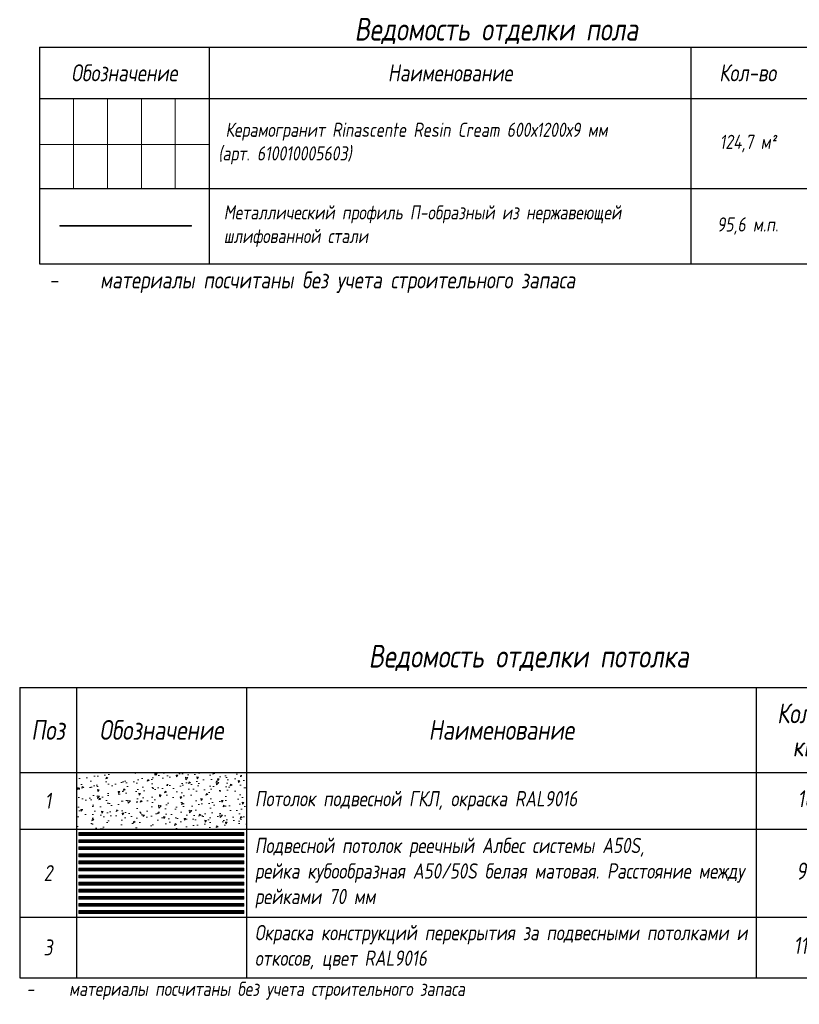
# Model space of a CAD drawing. Header units: millimetres. Extents: x -535184 to 178656, y -69521 to 68256.
# Tile 451 of 460: x 118117 to 131876, y -44280 to -26909. Entities that reach past the tile are written whole.
import ezdxf

# ---------------------------------------------------------------- set-up
doc = ezdxf.new("R2010")
doc.units = ezdxf.units.MM
doc.layers.add('_0', color=7, linetype='Continuous', lineweight=13)
doc.layers.add('pot sh', color=183, linetype='Continuous', lineweight=15)
doc.layers.add('pol', color=7, linetype='Continuous', lineweight=15, true_color=0x738991)
doc.styles.add('fl_iso paper', font='isocpeur.ttf', dxfattribs={"width": 0.8, "oblique": 10})
doc.styles.add('RomanS', font='isocpeur.ttf', dxfattribs={"width": 0.8, "oblique": 10})

# ---------------------------------------------------------------- blocks, each defined once
blk = doc.blocks.new('*U11949')
at = {"layer": 'pol', "true_color": 0x007dfa, "transparency": 33554687}
h = blk.add_hatch(color=150, dxfattribs=at)
h.dxf.hatch_style = 1
h.paths.add_polyline_path([(2325, 0), (0, 0), (0, -10), (2325, -10)])
at = {"layer": 'pol', "color": 162, "true_color": 0x2c3cc9}
blk.add_lwpolyline([(2325, 0), (0, 0), (0, -10), (2325, -10)], close=True, dxfattribs=at)
blk = doc.blocks.new('*T11950')
at = {"color": 0, "linetype": 'ByBlock', "lineweight": -2, "transparency": 16777216}
for p, q in [((0, 0), (18500, 0)), ((0, 0), (0, -5125)), ((1000, 0), (1000, -5125)), ((4000, 0), (4000, -5125)), ((13000, 0), (13000, -5125)), ((15000, 0), (15000, -5125)), ((18500, 0), (18500, -5125)), ((0, -1500), (18500, -1500)), ((0, -2500), (18500, -2500)), ((0, -4051), (18500, -4051)), ((0, -5125), (18500, -5125))]:
    blk.add_line(p, q, dxfattribs=at)
at = {"transparency": 16777216, "style": 'fl_iso paper'}
for s, insert, char_height, width, attachment_point in [('Кол-во, кв.м', (14000, -750), 350, 1700, 5), ('{\\C7;Поз}', (500, -750), 350, 700, 5), ('{\\C7;Обозначение }', (2500, -750), 350, 2700, 5), ('{\\C7;Наименование}', (8500, -750), 350, 8700, 5), ('Примечание', (16750, -750), 350, 3200, 5), ('1', (500, -2000), 280, 700, 5), ('Потолок подвесной ГКЛ, окраска RAL9016', (4150, -2000), 270, 8700, 4), ('18,2', (14000, -2000), 300, 1700, 5), ('Подвесной потолок реечный Албес системы А50S, \\Pрейка кубообразная А50/50S белая матовая. Расстояние между рейками 70 мм', (4150, -3275.5), 270, 8700, 4), ('2', (500, -3275.5), 280, 700, 5), ('93,0', (14000, -3275.5), 300, 1700, 5), ('Окраска конструкций перекрытия за подвесными потолками и откосов, цвет RAL9016', (4150, -4588), 270, 8700, 4), ('3', (500, -4588), 280, 700, 5), ('118,8', (14000, -4588), 300, 1700, 5)]:
    blk.add_mtext(s, dxfattribs=dict(at, insert=insert, char_height=char_height, width=width, attachment_point=attachment_point))

msp = doc.modelspace()

# ---------------------------------------------------------------- hatches: boundary and pattern name
at = {"layer": 'pot sh', "linetype": 'ByBlock', "lineweight": 0, "true_color": 0x878581}
h = msp.add_hatch(dxfattribs=at)
h.set_pattern_fill('AR-CONC', color=252, scale=2, angle=180)
h.set_pattern_definition([(230, (0, 3045.27), (-364.36934, 31.8782), [38.1, -419.1]), (175, (0, 3045.27), (70.4868, -382.1137), [30.48, -335.2812]), (280.45144, (-30.36, 3047.93), (-293.8825, -350.2355), [32.38, -356.1805]), (226.1842, (0, 2943.67), (-542.1581, 84.0847), [57.15, -628.65]), (276.63556, (-45.2, 2950.7), (-474.8083, -494.8522), [48.57, -534.2712]), (171.18415, (0, 2943.7), (-474.8083, -494.8522), [45.72, -502.9195]), (201, (-50.8, 2969.07), (-303.2288, 204.5304), [38.1, -419.1]), (146, (-50.8, 2969.07), (-123.6041, -368.3759), [30.48, -335.28]), (251.45144, (-76.07, 2986.12), (-426.8328, -163.8455), [32.38, -356.1799]), (217.5, (0, 3045.27), (-6.1772, -169.11008), [0, -331.216, 0, -340.36, 0, -336.55]), (187.5, (0, 3045.27), (-133.63933, -200.36115), [0, -194.056, 0, -323.596, 0, -128.27]), (147.5, (113.28, 3045.27), (-271.18119, 11.45749), [0, -127, 0, -396.24, 0, -525.78]), (137.5, (164.08, 3045.27), (-296.25836, -50.853), [0, -165.1, 0, -263.144, 0, -373.38])])
h.paths.add_polyline_path([(119117, -40189), (122117, -40189), (122117, -41189), (119117, -41189)])
at = {"layer": 'pot sh', "linetype": 'ByBlock', "lineweight": 0, "true_color": 0x91caaf}
h = msp.add_hatch(dxfattribs=at)
h.set_pattern_fill('ANSI31', color=253, scale=2, angle=180)
h.set_pattern_definition([(225, (71741.9974, -49440.9905), (4.4901281, -4.4901281), [])])
h.paths.add_polyline_path([(122071.9, -41301), (119158.6, -41301), (119158.6, -41251), (122071.9, -41251)])
h = msp.add_hatch(dxfattribs=at)
h.set_pattern_fill('ANSI31', color=253, scale=2, angle=180)
h.set_pattern_definition([(225, (71741.9974, -49565.9905), (4.4901281, -4.4901281), [])])
h.paths.add_polyline_path([(122071.9, -41426), (119158.6, -41426), (119158.6, -41376), (122071.9, -41376)])
h = msp.add_hatch(dxfattribs=at)
h.set_pattern_fill('ANSI31', color=253, scale=2, angle=180)
h.set_pattern_definition([(225, (71741.9974, -49690.9905), (4.4901281, -4.4901281), [])])
h.paths.add_polyline_path([(122071.9, -41551), (119158.6, -41551), (119158.6, -41501), (122071.9, -41501)])
h = msp.add_hatch(dxfattribs=at)
h.set_pattern_fill('ANSI31', color=253, scale=2, angle=180)
h.set_pattern_definition([(225, (71741.9974, -49815.9905), (4.4901281, -4.4901281), [])])
h.paths.add_polyline_path([(122071.9, -41676), (119158.6, -41676), (119158.6, -41626), (122071.9, -41626)])
h = msp.add_hatch(dxfattribs=at)
h.set_pattern_fill('ANSI31', color=253, scale=2, angle=180)
h.set_pattern_definition([(225, (71741.9974, -49940.9905), (4.4901281, -4.4901281), [])])
h.paths.add_polyline_path([(122071.9, -41801), (119158.6, -41801), (119158.6, -41751), (122071.9, -41751)])
h = msp.add_hatch(dxfattribs=at)
h.set_pattern_fill('ANSI31', color=253, scale=2, angle=180)
h.set_pattern_definition([(225, (71741.9974, -50065.9905), (4.4901281, -4.4901281), [])])
h.paths.add_polyline_path([(122071.9, -41926), (119158.6, -41926), (119158.6, -41876), (122071.9, -41876)])
h = msp.add_hatch(dxfattribs=at)
h.set_pattern_fill('ANSI31', color=253, scale=2, angle=180)
h.set_pattern_definition([(225, (71741.9974, -50190.9905), (4.4901281, -4.4901281), [])])
h.paths.add_polyline_path([(122071.9, -42051), (119158.6, -42051), (119158.6, -42001), (122071.9, -42001)])
h = msp.add_hatch(dxfattribs=at)
h.set_pattern_fill('ANSI31', color=253, scale=2, angle=180)
h.set_pattern_definition([(225, (71741.9974, -50315.9905), (4.4901281, -4.4901281), [])])
h.paths.add_polyline_path([(122071.9, -42176), (119158.6, -42176), (119158.6, -42126), (122071.9, -42126)])
h = msp.add_hatch(dxfattribs=at)
h.set_pattern_fill('ANSI31', color=253, scale=2, angle=180)
h.set_pattern_definition([(225, (71741.9974, -50440.9905), (4.4901281, -4.4901281), [])])
h.paths.add_polyline_path([(122071.9, -42301), (119158.6, -42301), (119158.6, -42251), (122071.9, -42251)])
h = msp.add_hatch(dxfattribs=at)
h.set_pattern_fill('ANSI31', color=253, scale=2, angle=180)
h.set_pattern_definition([(225, (71741.9974, -50565.9905), (4.4901281, -4.4901281), [])])
h.paths.add_polyline_path([(122071.9, -42426), (119158.6, -42426), (119158.6, -42376), (122071.9, -42376)])
h = msp.add_hatch(dxfattribs=at)
h.set_pattern_fill('ANSI31', color=253, scale=2, angle=180)
h.set_pattern_definition([(225, (71741.9974, -50690.9905), (4.4901281, -4.4901281), [])])
h.paths.add_polyline_path([(122071.9, -42551), (119158.6, -42551), (119158.6, -42501), (122071.9, -42501)])
h = msp.add_hatch(dxfattribs=at)
h.set_pattern_fill('ANSI31', color=253, scale=2, angle=180)
h.set_pattern_definition([(225, (71741.9974, -50815.9905), (4.4901281, -4.4901281), [])])
h.paths.add_polyline_path([(122071.9, -42676), (119158.6, -42676), (119158.6, -42626), (122071.9, -42626)])

# ---------------------------------------------------------------- linework, layer by layer
for p, q in [((118463.8, -27393.7), (136963.8, -27393.7)), ((118463.8, -27393.7), (118463.8, -31214.4)), ((121463.8, -27393.7), (121463.8, -31214.4)), ((129963.8, -27393.7), (129963.8, -31214.4)), ((118463.8, -28300), (136963.8, -28300)), ((118463.8, -28300), (136963.8, -28300)), ((118463.8, -29887.6), (136963.8, -29887.6)), ((118463.8, -29887.6), (136963.8, -29887.6)), ((118463.8, -29887.6), (136963.8, -29887.6)), ((118463.8, -29887.6), (136963.8, -29887.6)), ((118463.8, -29887.6), (136963.8, -29887.6)), ((118463.8, -31214.4), (136963.8, -31214.4))]:
    msp.add_line(p, q)
at = {"layer": 'pol'}
for points in [[(119063.8, -28300), (119063.8, -29111.1), (118463.8, -29111.1), (118463.8, -28300)], [(118463.8, -28300), (118463.8, -29111.1)], [(119663.8, -28300), (119663.8, -29111.1), (119063.8, -29111.1), (119063.8, -28300)], [(120263.8, -28300), (120263.8, -29111.1), (119663.8, -29111.1), (119663.8, -28300)], [(120863.8, -28300), (120863.8, -29111.1), (120263.8, -29111.1), (120263.8, -28300)], [(121463.8, -28300), (121463.8, -29111.1), (120863.8, -29111.1), (120863.8, -28300)], [(118463.8, -29887.6), (118463.8, -29111.1), (119063.8, -29111.1), (119063.8, -29887.6)], [(118463.8, -29111.1), (118463.8, -29887.6)], [(119063.8, -29887.6), (119063.8, -29111.1), (119663.8, -29111.1), (119663.8, -29887.6)], [(119663.8, -29887.6), (119663.8, -29111.1), (120263.8, -29111.1), (120263.8, -29887.6)], [(120263.8, -29887.6), (120263.8, -29111.1), (120863.8, -29111.1), (120863.8, -29887.6)], [(120863.8, -29887.6), (120863.8, -29111.1), (121463.8, -29111.1), (121463.8, -29887.6)]]:
    msp.add_lwpolyline(points, dxfattribs=at)
at = {"layer": 'pot sh'}
for points in [[(122071.9, -41301), (119158.6, -41301), (119158.6, -41251), (122071.9, -41251)], [(122071.9, -41426), (119158.6, -41426), (119158.6, -41376), (122071.9, -41376)], [(122071.9, -41551), (119158.6, -41551), (119158.6, -41501), (122071.9, -41501)], [(122071.9, -41676), (119158.6, -41676), (119158.6, -41626), (122071.9, -41626)], [(122071.9, -41801), (119158.6, -41801), (119158.6, -41751), (122071.9, -41751)], [(122071.9, -41926), (119158.6, -41926), (119158.6, -41876), (122071.9, -41876)], [(122071.9, -42051), (119158.6, -42051), (119158.6, -42001), (122071.9, -42001)], [(122071.9, -42176), (119158.6, -42176), (119158.6, -42126), (122071.9, -42126)], [(122071.9, -42301), (119158.6, -42301), (119158.6, -42251), (122071.9, -42251)], [(122071.9, -42426), (119158.6, -42426), (119158.6, -42376), (122071.9, -42376)], [(122071.9, -42551), (119158.6, -42551), (119158.6, -42501), (122071.9, -42501)], [(122071.9, -42676), (119158.6, -42676), (119158.6, -42626), (122071.9, -42626)]]:
    msp.add_lwpolyline(points, close=True, dxfattribs=at)

# ---------------------------------------------------------------- block references
msp.add_blockref('*T11950', (118117, -38689))
at = {"layer": 'pol', "xscale": -1, "rotation": 180}
msp.add_blockref('*U11949', (118826, -30551.2), dxfattribs=at)

# ---------------------------------------------------------------- texts
at = {"color": 7, "linetype": 'ByBlock', "char_height": 400, "width": 14000, "attachment_point": 4, "style": 'RomanS'}
for s, insert in [('\\pxr0.2,sm1;Ведомость отделки пола', (124025.4, -27109.4)), ('Ведомость отделки потолка', (124274.2, -38171))]:
    msp.add_mtext(s, dxfattribs=dict(at, insert=insert))
at = {"style": 'fl_iso paper'}
for s, insert, char_height, width, attachment_point in [('{\\H0.75x;\\C7;Обозначение\\H1.3333x; }', (119963.8, -27846.9), 400, 2988, 5), ('{\\C7;Наименование}', (125713.8, -27846.9), 300, 8488, 5), ('\\A1;Кол-во', (130963.8, -27846.9), 300, 1988, 5), (' Керамогранит Rinascente Resin Cream 600х1200х9 мм \\P(арт. 610010005603)', (121621.6, -29093.8), 250, 8342.189, 4), ('124,7 {\\A1;м²}', (130966.8, -29093.8), 250, 1994, 5), ('Металлический профиль П-образный из нержавеющей шлифованной стали', (121718, -30551), 250, 8245.765, 4), ('95,6 {\\A1;м.п.}', (130963.8, -30551), 250, 2000, 5)]:
    msp.add_mtext(s, dxfattribs=dict(at, insert=insert, char_height=char_height, width=width, attachment_point=attachment_point))
at = {"layer": '_0', "width": 19479.834, "attachment_point": 7, "style": 'fl_iso paper'}
for insert, char_height in [((118334.7, -31731.9), 300), ((117987.9, -44200.3), 250)]:
    msp.add_mtext('\\pxi-3,l4,t4;-^Iматериалы посчитаны без учета строительного запаса', dxfattribs=dict(at, insert=insert, char_height=char_height))

doc.saveas('drawing.dxf')
